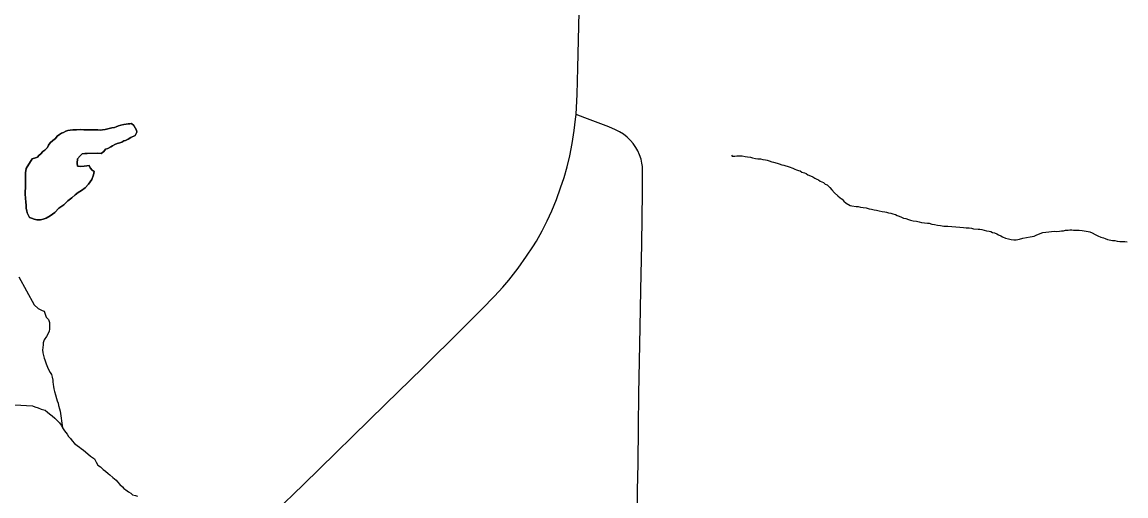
# Model space of a CAD drawing. Extents: x 0 to 34, y 0 to 22.
# Drawn here: x 3.972 to 5.144, y 15.753 to 16.256 of the extents above; entities that cross this region are included whole.
import ezdxf

# ---------------------------------------------------------------- set-up
doc = ezdxf.new("R2010")
doc.units = 0
for name, color, linetype in [('GM_X_Minor_Lake', 7, 'Continuous'), ('GM_X_Minor_River', 7, 'Continuous'), ('GM_X_State_Route', 7, 'Continuous'), ('GM_X_Township_Road', 7, 'Continuous')]:
    doc.layers.add(name, color=color, linetype=linetype)

msp = doc.modelspace()

# ---------------------------------------------------------------- linework, layer by layer
at = {"layer": 'GM_X_Minor_Lake'}
for points in [[(3.9759, 16.0689), (3.9762, 16.0647), (3.9765, 16.0613), (3.9768, 16.0578), (3.9775, 16.0552), (3.9778, 16.0533), (3.9803, 16.0483), (3.9822, 16.0475), (3.9852, 16.0466), (3.9879, 16.0458), (3.992, 16.0457), (3.9947, 16.0464), (3.9978, 16.0475), (4.002, 16.05), (4.007, 16.0537), (4.0113, 16.0582), (4.0167, 16.0618), (4.021, 16.0659), (4.0252, 16.0692), (4.0287, 16.0722), (4.0318, 16.0748), (4.0353, 16.077), (4.0392, 16.0799), (4.0427, 16.0836), (4.0462, 16.0885), (4.0482, 16.0934), (4.0487, 16.0972), (4.0468, 16.0987), (4.0446, 16.1011), (4.0435, 16.1034), (4.0412, 16.1031), (4.0382, 16.1027), (4.0348, 16.1024), (4.031, 16.1029), (4.0307, 16.106), (4.0312, 16.1105), (4.0339, 16.1139), (4.0362, 16.1157), (4.0389, 16.1164), (4.0415, 16.1163), (4.0526, 16.1165), (4.0563, 16.1164), (4.059, 16.1182), (4.061, 16.1208), (4.0633, 16.1215), (4.0664, 16.1234), (4.0683, 16.1245), (4.0706, 16.1259), (4.0733, 16.127), (4.076, 16.1277), (4.0783, 16.1284), (4.0802, 16.1295), (4.0821, 16.1302), (4.0848, 16.1313), (4.0879, 16.1331), (4.0925, 16.1353), (4.0941, 16.1387), (4.0937, 16.1409), (4.0923, 16.1436), (4.0908, 16.146), (4.0886, 16.1479), (4.0867, 16.1476), (4.0848, 16.1476), (4.0829, 16.1473), (4.0802, 16.147), (4.0772, 16.1463), (4.0745, 16.1456), (4.0722, 16.1445), (4.0703, 16.1438), (4.0676, 16.1435), (4.0604, 16.1417), (4.0577, 16.1414), (4.0554, 16.1411), (4.0528, 16.1412), (4.0501, 16.1412), (4.0474, 16.1413), (4.0448, 16.1413), (4.0414, 16.1414), (4.038, 16.1415), (4.0338, 16.1416), (4.03, 16.1413), (4.0262, 16.1414), (4.0235, 16.1411), (4.0209, 16.1408), (4.0189, 16.1401), (4.0162, 16.1386), (4.0143, 16.1379), (4.012, 16.1364), (4.0097, 16.1346), (4.0077, 16.1323), (4.005, 16.1301), (4.0023, 16.1275), (4.0004, 16.1249), (3.9992, 16.1227), (3.9964, 16.1197), (3.9945, 16.1182), (3.9922, 16.116), (3.9902, 16.1141), (3.9887, 16.1123), (3.9864, 16.1116), (3.9829, 16.1105)], [(3.9829, 16.1105), (3.9864, 16.1116), (3.9887, 16.1123), (3.9902, 16.1141), (3.9922, 16.116), (3.9945, 16.1182), (3.9964, 16.1197), (3.9992, 16.1227), (4.0004, 16.1249), (4.0023, 16.1275), (4.005, 16.1301), (4.0077, 16.1323), (4.0097, 16.1346), (4.012, 16.1364), (4.0143, 16.1379), (4.0162, 16.1386), (4.0189, 16.1401), (4.0209, 16.1408), (4.0235, 16.1411), (4.0262, 16.1414), (4.03, 16.1413), (4.0338, 16.1416), (4.038, 16.1415), (4.0414, 16.1414), (4.0448, 16.1413), (4.0474, 16.1413), (4.0501, 16.1412), (4.0528, 16.1412), (4.0554, 16.1411), (4.0577, 16.1414), (4.0604, 16.1417), (4.0676, 16.1435), (4.0703, 16.1438), (4.0722, 16.1445), (4.0745, 16.1456), (4.0772, 16.1463), (4.0802, 16.147), (4.0829, 16.1473), (4.0848, 16.1476), (4.0867, 16.1476), (4.0886, 16.1479), (4.0908, 16.146), (4.0923, 16.1436), (4.0937, 16.1409), (4.0941, 16.1387), (4.0925, 16.1353), (4.0879, 16.1331), (4.0848, 16.1313), (4.0821, 16.1302), (4.0802, 16.1295), (4.0783, 16.1284), (4.076, 16.1277), (4.0733, 16.127), (4.0706, 16.1259), (4.0683, 16.1245), (4.0664, 16.1234), (4.0633, 16.1215), (4.061, 16.1208), (4.059, 16.1182), (4.0563, 16.1164), (4.0526, 16.1165), (4.0415, 16.1163), (4.0389, 16.1164), (4.0362, 16.1157), (4.0339, 16.1139), (4.0312, 16.1105), (4.0307, 16.106), (4.031, 16.1029), (4.0348, 16.1024), (4.0382, 16.1027), (4.0412, 16.1031), (4.0435, 16.1034), (4.0446, 16.1011), (4.0468, 16.0987), (4.0487, 16.0972), (4.0482, 16.0934), (4.0462, 16.0885), (4.0427, 16.0836), (4.0392, 16.0799), (4.0353, 16.077), (4.0318, 16.0748), (4.0287, 16.0722), (4.0252, 16.0692), (4.021, 16.0659), (4.0167, 16.0618), (4.0113, 16.0582), (4.007, 16.0537), (4.002, 16.05), (3.9978, 16.0475), (3.9947, 16.0464), (3.992, 16.0457), (3.9879, 16.0458), (3.9852, 16.0466), (3.9822, 16.0475), (3.9803, 16.0483), (3.9778, 16.0533), (3.9775, 16.0552), (3.9768, 16.0578), (3.9765, 16.0613), (3.9762, 16.0647), (3.9759, 16.0689)], [(3.9829, 16.1105), (3.9766, 16.1004), (3.9762, 16.0978), (3.9761, 16.0959), (3.9761, 16.094), (3.976, 16.0913), (3.976, 16.0886), (3.9759, 16.086), (3.9759, 16.0841), (3.9758, 16.0795), (3.9757, 16.0761), (3.9756, 16.0731), (3.9759, 16.0689)], [(3.9759, 16.0689), (3.9756, 16.0731), (3.9757, 16.0761), (3.9758, 16.0795), (3.9759, 16.0841), (3.9759, 16.086), (3.976, 16.0886), (3.976, 16.0913), (3.9761, 16.094), (3.9761, 16.0959), (3.9762, 16.0978), (3.9766, 16.1004), (3.9829, 16.1105)]]:
    msp.add_lwpolyline(points, dxfattribs=at)
at = {"layer": 'GM_X_Minor_River'}
for points in [[(4.7252, 16.1143), (4.726, 16.1135), (4.7267, 16.1135), (4.7286, 16.1134), (4.7309, 16.1137), (4.7339, 16.1137), (4.7366, 16.1136), (4.7396, 16.1132), (4.7423, 16.1127), (4.7453, 16.1123), (4.7476, 16.1118), (4.7506, 16.111), (4.7532, 16.1106), (4.7559, 16.1105), (4.7585, 16.11), (4.7612, 16.1096), (4.7631, 16.1092), (4.7653, 16.1084), (4.768, 16.1075), (4.7699, 16.1071), (4.7736, 16.1059), (4.7759, 16.1051), (4.7785, 16.1043), (4.7808, 16.1038), (4.7864, 16.1022), (4.7902, 16.1006), (4.7925, 16.0997), (4.7943, 16.0989), (4.7962, 16.0981), (4.7981, 16.0977), (4.8, 16.0965), (4.8026, 16.0957), (4.8045, 16.0949), (4.8064, 16.0937), (4.809, 16.0925), (4.8116, 16.0913), (4.8135, 16.0901), (4.8157, 16.0889), (4.8176, 16.0881), (4.8195, 16.087), (4.8229, 16.0854), (4.8247, 16.0838), (4.8266, 16.083), (4.8296, 16.0803), (4.8318, 16.0775), (4.8344, 16.0744), (4.8381, 16.0713), (4.8407, 16.069), (4.8426, 16.0678), (4.8444, 16.0655), (4.847, 16.0635), (4.8512, 16.0611), (4.8531, 16.0607), (4.8576, 16.0598), (4.8595, 16.0598), (4.8621, 16.0594), (4.8648, 16.0589), (4.8682, 16.0584), (4.8712, 16.0576), (4.8738, 16.0572), (4.8765, 16.0564), (4.8791, 16.0559), (4.8818, 16.0555), (4.8852, 16.0546), (4.8878, 16.0542), (4.8897, 16.0538), (4.892, 16.0533), (4.8942, 16.0529), (4.8965, 16.0521), (4.8991, 16.0513), (4.901, 16.0505), (4.9033, 16.0496), (4.9055, 16.0488), (4.9078, 16.0476), (4.9104, 16.0472), (4.9131, 16.046), (4.9153, 16.0456), (4.918, 16.0447), (4.9214, 16.0443), (4.9244, 16.0438), (4.927, 16.043), (4.9301, 16.0425), (4.9331, 16.0421), (4.935, 16.0421), (4.938, 16.0412), (4.9407, 16.0408), (4.9437, 16.0403), (4.9471, 16.0399), (4.9505, 16.039), (4.9547, 16.0389), (4.9634, 16.0383), (4.9675, 16.0379), (4.9713, 16.0378), (4.9744, 16.0373), (4.9774, 16.0372), (4.9801, 16.0368), (4.9819, 16.0364), (4.9869, 16.0359), (4.9888, 16.0358), (4.991, 16.0354), (4.9933, 16.035)], [(4.9933, 16.035), (4.9959, 16.0342), (4.9986, 16.0337), (5.0005, 16.0333), (5.0023, 16.0325), (5.0042, 16.0321), (5.0069, 16.0309), (5.0087, 16.03), (5.011, 16.0289), (5.0129, 16.0277), (5.0159, 16.0265), (5.0193, 16.0256), (5.0219, 16.0248), (5.0249, 16.0247), (5.0272, 16.0247), (5.031, 16.0253), (5.0345, 16.0264), (5.0383, 16.0271), (5.0421, 16.0277), (5.0444, 16.0281), (5.0463, 16.0284), (5.0486, 16.0295), (5.0528, 16.0313), (5.0555, 16.0324), (5.0589, 16.0327), (5.062, 16.033), (5.065, 16.0333), (5.0677, 16.0336), (5.0699, 16.0335), (5.0734, 16.0338), (5.0753, 16.0342), (5.0776, 16.0341), (5.0798, 16.0348), (5.0825, 16.0348), (5.0844, 16.0351), (5.0863, 16.0351), (5.0882, 16.035), (5.092, 16.0349), (5.0943, 16.0349), (5.0973, 16.0344), (5.1037, 16.0335), (5.1056, 16.0331), (5.1079, 16.0319), (5.1113, 16.0303), (5.1139, 16.0287), (5.1173, 16.0275), (5.1199, 16.0267), (5.1218, 16.0259), (5.1244, 16.025), (5.1278, 16.0242), (5.1297, 16.0238), (5.132, 16.0237), (5.1346, 16.0233), (5.1373, 16.0228), (5.1399, 16.0228), (5.1426, 16.0227), (5.1452, 16.0223)], [(3.969, 15.9854), (3.985, 15.9555), (3.9895, 15.9515), (3.9936, 15.9496), (3.9958, 15.9487), (3.998, 15.9426), (4.0002, 15.9399), (4.0013, 15.9368), (4.0016, 15.9345), (4.0015, 15.9323), (4.0015, 15.9296), (4.001, 15.9277), (3.9998, 15.9243), (3.9983, 15.9221), (3.9959, 15.9183), (3.9947, 15.9153), (3.9946, 15.9134), (3.9942, 15.91), (3.9941, 15.9077), (3.9944, 15.9047), (3.9951, 15.9016), (3.9958, 15.899), (3.9965, 15.8971), (3.9979, 15.8928), (3.9994, 15.8894), (4.0008, 15.8863), (4.0023, 15.8836), (4.0034, 15.8817), (4.0044, 15.8786), (4.0048, 15.8756), (4.0051, 15.8737), (4.0054, 15.871), (4.0057, 15.8687), (4.0061, 15.8664), (4.0067, 15.8634), (4.0078, 15.8599), (4.0089, 15.8561), (4.0096, 15.8538), (4.0106, 15.8511), (4.011, 15.8488), (4.012, 15.845), (4.0127, 15.8427), (4.0153, 15.8248)], [(3.9646, 15.8494), (3.9833, 15.8484)], [(3.9833, 15.8484), (3.9859, 15.8472), (3.9893, 15.8463), (3.9926, 15.8447), (3.9968, 15.8439), (3.9994, 15.8415), (4.0013, 15.8399), (4.0042, 15.8376), (4.0072, 15.8352), (4.0098, 15.8325), (4.012, 15.8302), (4.0139, 15.8279), (4.0153, 15.8248), (4.0175, 15.8217), (4.0201, 15.8182), (4.0216, 15.8159), (4.0238, 15.8136), (4.0256, 15.8113), (4.0279, 15.8085), (4.0308, 15.8062), (4.0331, 15.8046), (4.0349, 15.8031), (4.0376, 15.8011), (4.042, 15.7972), (4.045, 15.7948), (4.0469, 15.7933), (4.0491, 15.7921), (4.0509, 15.7886), (4.0528, 15.7855), (4.0554, 15.7836), (4.0583, 15.7809), (4.061, 15.7789), (4.0636, 15.7765), (4.0654, 15.775), (4.0688, 15.7722), (4.0721, 15.7695), (4.0736, 15.7676), (4.0762, 15.7649), (4.0788, 15.7625), (4.0803, 15.7606), (4.0825, 15.759), (4.0851, 15.757), (4.0877, 15.7555), (4.0896, 15.7539), (4.0926, 15.7531), (4.0949, 15.7523)]]:
    msp.add_lwpolyline(points, dxfattribs=at)
at = {"layer": 'GM_X_State_Route'}
for points in [[(4.4431, 15.9336), (4.4604, 15.9508), (4.4736, 15.9647), (4.4824, 15.9744), (4.4888, 15.9819), (4.4987, 15.9946), (4.5078, 16.0072), (4.5143, 16.017), (4.5182, 16.0233), (4.5243, 16.0341), (4.5296, 16.0446), (4.5345, 16.0554), (4.5394, 16.0674), (4.5439, 16.0796), (4.5475, 16.0908), (4.5507, 16.1022), (4.5535, 16.1136), (4.5562, 16.127), (4.5583, 16.1405), (4.5598, 16.1528), (4.5602, 16.1577), (4.5608, 16.1651), (4.5616, 16.1787), (4.5623, 16.2073), (4.5637, 16.2664)], [(3.7429, 15.246), (3.7509, 15.2537), (3.7877, 15.2898), (3.8134, 15.315), (3.8756, 15.376), (3.9195, 15.4191), (3.9491, 15.4484), (3.9737, 15.4731), (3.9842, 15.4838), (3.9959, 15.4956), (4.0561, 15.5559), (4.1204, 15.62), (4.1667, 15.6643), (4.2178, 15.7134), (4.2407, 15.7353), (4.2706, 15.7643), (4.3579, 15.8501), (4.3975, 15.8888), (4.4388, 15.9293), (4.4431, 15.9336)]]:
    msp.add_lwpolyline(points, dxfattribs=at)
at = {"layer": 'GM_X_Township_Road'}
for points in [[(4.6307, 16.0769), (4.6309, 16.096), (4.6307, 16.1023), (4.6301, 16.106), (4.6292, 16.1102), (4.6277, 16.1149), (4.6259, 16.1189), (4.6238, 16.1227), (4.6209, 16.1268), (4.6181, 16.1301), (4.6146, 16.1336), (4.6107, 16.1366), (4.6065, 16.1393), (4.602, 16.1415), (4.5952, 16.1445), (4.5696, 16.1542), (4.5602, 16.1577)], [(4.6217, 15.4818), (4.622, 15.5067), (4.6231, 15.5739), (4.6237, 15.6056), (4.6239, 15.6317), (4.6247, 15.6814), (4.6247, 15.6982), (4.6252, 15.7218), (4.6256, 15.7585), (4.6261, 15.7871), (4.6265, 15.8256), (4.627, 15.8611), (4.6276, 15.8959), (4.6283, 15.9319), (4.629, 15.9711), (4.6299, 16.0202), (4.6307, 16.0749), (4.6307, 16.0769)]]:
    msp.add_lwpolyline(points, dxfattribs=at)

doc.saveas('drawing.dxf')
